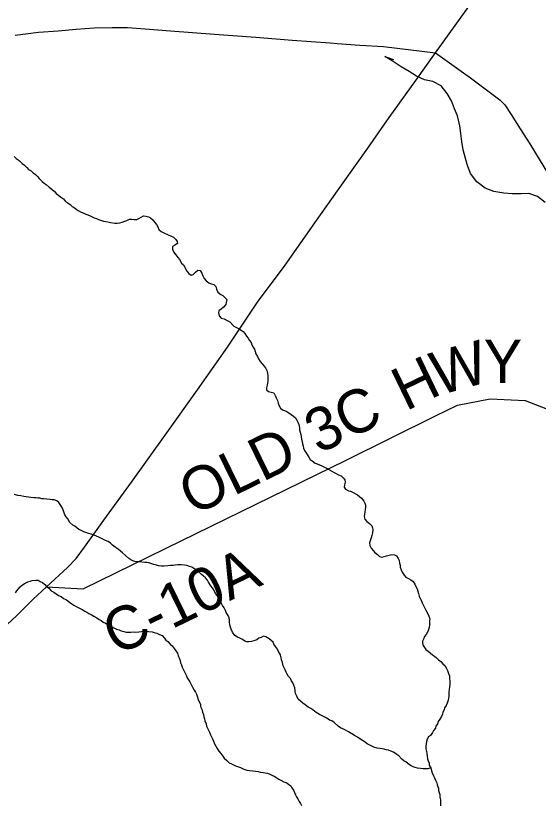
# Model space of a CAD drawing. Extents: x 0 to 1064, y 0 to 440.
# Drawn here: x 401.65 to 412.61, y 189.36 to 205.94 of the extents above; entities that cross this region are included whole.
import ezdxf

# ---------------------------------------------------------------- set-up
doc = ezdxf.new("R2010")
doc.units = 0
for name, color, linetype in [('GM_X_County_Road', 7, 'Continuous'), ('GM_X_County_Road_Text', 7, 'Continuous'), ('GM_X_Minor_River', 7, 'Continuous'), ('GM_X_State_Route', 7, 'Continuous'), ('GM_X_US_Route', 7, 'Continuous')]:
    doc.layers.add(name, color=color, linetype=linetype)

msp = doc.modelspace()

# ---------------------------------------------------------------- linework, layer by layer
at = {"layer": 'GM_X_County_Road'}
msp.add_lwpolyline([(402.299, 193.946), (403.064, 193.903), (404.792, 194.751), (408.586, 196.604), (410.455, 197.535), (410.921, 197.763), (411.603, 197.895), (412.337, 197.863), (412.898, 197.641), (413.846, 197.083), (414.388, 196.854), (415.037, 196.868)], dxfattribs=at)
at = {"layer": 'GM_X_Minor_River'}
for points in [[(412.759, 202.015), (412.597, 202.139), (412.416, 202.208), (412.252, 202.199), (412.064, 202.196), (411.888, 202.211), (411.682, 202.25), (411.501, 202.32), (411.327, 202.45), (411.19, 202.628), (411.12, 202.817), (411.08, 202.97), (411.04, 203.122), (411.012, 203.298), (410.99, 203.462), (410.968, 203.627), (410.917, 203.834), (410.859, 203.986), (410.794, 204.151), (410.7, 204.304), (410.575, 204.464), (410.4, 204.558), (410.23, 204.591), (410.062, 204.666), (409.905, 204.766), (409.737, 204.865), (409.55, 204.99), (409.394, 205.083), (409.575, 205.02)], [(401.619, 202.981), (401.66, 202.938), (401.721, 202.9), (401.786, 202.838), (401.834, 202.801), (401.888, 202.751), (401.917, 202.708), (401.978, 202.682), (402.02, 202.639), (402.068, 202.602), (402.109, 202.564), (402.145, 202.521), (402.205, 202.459), (402.247, 202.422), (402.289, 202.397), (402.355, 202.341), (402.408, 202.297), (402.462, 202.247), (402.504, 202.198), (402.546, 202.167), (402.594, 202.135), (402.654, 202.092), (402.695, 202.036), (402.744, 202.011), (402.792, 201.974), (402.833, 201.93), (402.876, 201.911), (402.918, 201.88), (402.96, 201.849), (403.026, 201.811), (403.08, 201.792), (403.123, 201.773), (403.165, 201.76), (403.213, 201.735), (403.255, 201.715), (403.298, 201.696), (403.346, 201.683), (403.388, 201.658), (403.431, 201.645), (403.491, 201.626), (403.54, 201.619), (403.583, 201.612), (403.637, 201.599), (403.734, 201.585), (403.783, 201.584), (403.838, 201.589), (403.887, 201.607), (403.943, 201.624), (403.986, 201.641), (404.041, 201.665), (404.084, 201.67), (404.139, 201.663), (404.194, 201.662), (404.237, 201.679), (404.28, 201.709), (404.33, 201.738), (404.384, 201.731), (404.439, 201.718), (404.481, 201.693), (404.529, 201.65), (404.565, 201.606), (404.606, 201.557), (404.635, 201.508), (404.653, 201.452), (404.7, 201.409), (404.743, 201.39), (404.863, 201.333), (404.918, 201.308), (404.96, 201.289), (405.008, 201.239), (405.037, 201.196), (405.048, 201.153), (404.993, 201.124), (404.943, 201.094), (404.942, 201.039), (404.959, 200.984), (405.013, 200.916), (405.054, 200.861), (405.09, 200.818), (405.131, 200.744), (405.173, 200.706), (405.208, 200.645), (405.237, 200.584), (405.284, 200.528), (405.332, 200.49), (405.375, 200.508), (405.425, 200.556), (405.475, 200.597), (405.524, 200.59), (405.559, 200.535), (405.576, 200.474), (405.605, 200.418), (405.647, 200.369)], [(405.647, 200.369), (405.701, 200.332), (405.755, 200.312), (405.81, 200.293), (405.852, 200.25), (405.863, 200.195), (405.892, 200.133), (405.952, 200.083), (405.994, 200.064), (406.042, 200.021), (406.083, 199.978), (406.07, 199.917), (406.057, 199.875), (406.013, 199.821), (405.963, 199.779), (405.913, 199.743), (405.906, 199.701), (405.917, 199.634), (405.965, 199.59), (406.025, 199.571), (406.086, 199.539), (406.146, 199.508), (406.229, 199.421), (406.272, 199.402), (406.326, 199.371), (406.38, 199.333), (406.422, 199.308), (406.458, 199.265), (406.493, 199.209), (406.529, 199.166), (406.558, 199.117), (406.588, 199.074), (406.605, 199.031), (406.634, 198.981), (406.658, 198.938), (406.675, 198.889), (406.692, 198.84), (406.727, 198.785), (406.745, 198.736), (406.78, 198.68), (406.822, 198.631), (406.857, 198.588), (406.893, 198.544), (406.922, 198.489), (406.933, 198.434), (406.944, 198.379), (406.943, 198.318), (406.942, 198.276), (406.935, 198.233), (406.927, 198.179), (406.914, 198.124), (406.913, 198.082), (406.955, 198.05), (407.009, 198.037), (407.064, 198.018), (407.093, 197.963), (407.116, 197.913), (407.14, 197.858), (407.157, 197.803), (407.18, 197.748), (407.203, 197.699), (407.251, 197.661), (407.293, 197.648), (407.336, 197.629), (407.378, 197.598), (407.432, 197.567), (407.48, 197.529), (407.522, 197.498), (407.551, 197.449), (407.569, 197.406), (407.592, 197.357), (407.602, 197.284), (407.608, 197.241), (407.619, 197.198), (407.63, 197.143), (407.641, 197.1), (407.646, 197.046), (407.663, 196.996), (407.668, 196.948), (407.679, 196.899), (407.69, 196.856), (407.708, 196.813), (407.737, 196.77), (407.767, 196.727), (407.802, 196.671), (407.832, 196.622), (407.874, 196.591), (407.933, 196.541), (407.976, 196.528), (408.024, 196.509), (408.073, 196.49), (408.115, 196.465), (408.169, 196.439), (408.223, 196.408), (408.284, 196.376), (408.332, 196.351), (408.374, 196.326), (408.422, 196.301), (408.476, 196.276), (408.518, 196.238), (408.554, 196.195)], [(408.554, 196.195), (408.565, 196.146), (408.552, 196.092), (408.544, 196.043), (408.568, 196), (408.634, 195.962), (408.677, 195.955), (408.731, 195.93), (408.779, 195.899), (408.821, 195.88), (408.863, 195.848), (408.905, 195.811), (408.953, 195.749), (408.976, 195.706), (408.987, 195.664), (408.986, 195.621), (408.979, 195.572), (408.978, 195.518), (408.965, 195.475), (408.964, 195.427), (408.975, 195.372), (409.016, 195.322), (409.07, 195.279), (409.124, 195.229), (409.135, 195.186), (409.14, 195.143), (409.139, 195.083), (409.119, 195.028), (409.106, 194.974), (409.086, 194.913), (409.073, 194.871), (409.078, 194.816), (409.107, 194.761), (409.149, 194.711), (409.184, 194.668), (409.238, 194.624), (409.28, 194.587), (409.335, 194.574), (409.378, 194.585), (409.427, 194.602), (409.488, 194.614), (409.543, 194.625), (409.598, 194.618), (409.64, 194.599), (409.676, 194.543), (409.693, 194.5), (409.704, 194.445), (409.715, 194.402), (409.72, 194.36), (409.737, 194.305), (409.761, 194.255), (409.802, 194.194), (409.838, 194.151), (409.892, 194.125), (409.94, 194.094), (409.988, 194.063), (410.023, 194.001), (410.047, 193.958), (410.076, 193.903), (410.087, 193.86), (410.104, 193.805), (410.115, 193.75), (410.139, 193.701), (410.162, 193.652), (410.179, 193.609), (410.208, 193.553), (410.232, 193.498), (410.255, 193.455), (410.284, 193.406), (410.319, 193.332), (410.336, 193.277), (410.335, 193.235), (410.334, 193.192), (410.334, 193.149), (410.326, 193.095), (410.313, 193.052), (410.294, 193.01), (410.262, 192.95), (410.23, 192.908), (410.205, 192.847), (410.185, 192.805), (410.184, 192.763), (410.196, 192.72), (410.225, 192.677), (410.255, 192.633), (410.303, 192.596), (410.345, 192.565), (410.393, 192.521), (410.435, 192.49), (410.477, 192.459), (410.524, 192.415), (410.572, 192.378), (410.614, 192.335), (410.656, 192.297), (410.679, 192.248), (410.708, 192.193), (410.731, 192.132), (410.749, 192.083), (410.753, 192.022), (410.758, 191.967), (410.757, 191.906)], [(406.023, 193.508), (405.987, 193.558), (405.964, 193.613), (405.947, 193.656), (405.911, 193.705), (405.876, 193.767), (405.84, 193.81), (405.805, 193.884), (405.782, 193.927), (405.746, 193.97), (405.693, 194.044), (405.676, 194.087), (405.634, 194.136), (405.586, 194.18), (405.545, 194.217), (405.485, 194.273), (405.443, 194.304), (405.389, 194.336), (405.346, 194.361), (405.298, 194.374), (405.244, 194.393), (405.189, 194.4), (405.122, 194.407), (405.055, 194.409), (405, 194.404), (404.957, 194.398), (404.902, 194.393), (404.841, 194.388), (404.761, 194.384), (404.713, 194.385), (404.646, 194.392), (404.603, 194.405), (404.549, 194.418), (404.446, 194.45), (404.403, 194.457), (404.36, 194.458), (404.294, 194.465), (404.239, 194.472), (404.196, 194.473), (404.154, 194.48), (404.111, 194.493), (404.069, 194.518), (404.027, 194.543), (403.955, 194.605), (403.895, 194.661), (403.847, 194.699), (403.8, 194.742), (403.739, 194.78), (403.679, 194.823), (403.638, 194.867), (403.59, 194.898), (403.535, 194.923), (403.481, 194.949), (403.408, 194.981), (403.33, 195.019), (403.288, 195.031), (403.233, 195.051), (403.179, 195.07), (403.124, 195.089), (403.082, 195.102), (403.027, 195.128), (402.979, 195.153), (402.931, 195.184), (402.889, 195.221), (402.847, 195.24), (402.787, 195.302), (402.746, 195.376), (402.711, 195.419), (402.681, 195.463), (402.658, 195.524), (402.635, 195.597), (402.6, 195.659), (402.559, 195.721), (402.511, 195.752), (402.456, 195.777), (402.414, 195.778), (402.371, 195.785), (402.304, 195.792), (402.243, 195.793), (402.201, 195.794), (402.158, 195.807), (402.116, 195.808), (402.073, 195.815), (402.03, 195.815), (401.969, 195.823), (401.921, 195.83), (401.872, 195.837), (401.824, 195.844), (401.757, 195.857), (401.696, 195.864), (401.629, 195.884)], [(401.644, 193.82), (401.675, 193.862), (401.707, 193.904), (401.744, 193.946), (401.794, 193.988), (401.85, 194.023), (401.905, 194.053), (401.954, 194.07), (401.997, 194.081), (402.071, 194.086), (402.125, 194.085), (402.168, 194.06), (402.216, 194.041), (402.264, 193.997), (402.299, 193.954), (402.347, 193.917), (402.395, 193.867), (402.449, 193.836), (402.497, 193.804), (402.551, 193.767), (402.606, 193.748), (402.654, 193.704), (402.714, 193.672), (402.78, 193.623), (402.828, 193.591), (402.87, 193.566), (402.918, 193.535), (403.003, 193.491), (403.045, 193.472), (403.099, 193.44), (403.141, 193.415), (403.189, 193.39), (403.232, 193.365), (403.292, 193.333), (403.352, 193.296), (403.4, 193.264), (403.442, 193.239), (403.484, 193.208), (403.533, 193.183), (403.593, 193.151), (403.653, 193.126), (403.713, 193.088), (403.768, 193.063), (403.822, 193.043), (403.864, 193.024), (403.919, 193.011), (403.968, 192.998), (404.022, 192.997), (404.065, 192.996), (404.12, 193.002), (404.175, 193), (404.236, 193.005), (404.291, 193.011)], [(410.357, 190.148), (410.296, 190.131), (410.241, 190.126), (410.198, 190.127), (410.143, 190.134), (410.083, 190.141), (410.028, 190.154), (409.986, 190.173), (409.931, 190.199), (409.877, 190.236), (409.835, 190.273), (409.793, 190.298), (409.751, 190.33), (409.686, 190.398), (409.644, 190.429), (409.578, 190.479), (409.523, 190.498), (409.469, 190.517), (409.426, 190.524), (409.384, 190.537), (409.341, 190.544), (409.287, 190.551), (409.232, 190.564), (409.165, 190.584), (409.111, 190.609), (409.069, 190.634), (409.027, 190.653), (408.985, 190.685), (408.894, 190.741), (408.822, 190.791), (408.756, 190.829), (408.702, 190.86), (408.636, 190.904), (408.557, 190.948), (408.515, 190.967), (408.467, 190.986), (408.413, 191.024), (408.329, 191.098), (408.281, 191.136), (408.233, 191.149), (408.179, 191.192), (408.064, 191.249), (408.022, 191.268), (407.956, 191.312), (407.884, 191.368), (407.842, 191.393), (407.787, 191.425), (407.727, 191.468), (407.673, 191.506), (407.631, 191.543), (407.578, 191.593), (407.549, 191.654), (407.519, 191.71), (407.514, 191.765), (407.504, 191.826), (407.487, 191.881), (407.463, 191.93), (407.44, 191.973), (407.417, 192.022), (407.375, 192.065), (407.345, 192.115), (407.322, 192.158), (407.305, 192.207), (407.281, 192.25), (407.264, 192.293), (407.247, 192.36), (407.23, 192.415), (407.219, 192.458), (407.208, 192.519), (407.167, 192.593), (407.144, 192.642), (407.102, 192.697), (407.067, 192.747), (407.05, 192.79), (407.008, 192.821), (406.966, 192.858), (406.899, 192.896), (406.851, 192.915), (406.802, 192.885), (406.752, 192.868), (406.709, 192.838), (406.648, 192.815), (406.598, 192.798), (406.543, 192.793), (406.501, 192.794), (406.458, 192.806), (406.41, 192.844), (406.35, 192.869), (406.302, 192.895), (406.247, 192.926), (406.2, 193), (406.171, 193.061), (406.154, 193.104), (406.143, 193.153), (406.138, 193.208), (406.133, 193.251), (406.128, 193.299), (406.111, 193.348), (406.069, 193.41), (406.052, 193.453), (406.023, 193.508)], [(404.291, 193.011), (404.334, 193.016), (404.389, 193.015), (404.438, 193.014), (404.517, 193.006), (404.559, 192.987), (404.614, 192.974), (404.668, 192.949), (404.722, 192.924), (404.77, 192.874), (404.8, 192.831), (404.842, 192.8), (404.895, 192.744), (404.937, 192.707), (404.973, 192.657), (405.014, 192.602), (405.043, 192.558), (405.061, 192.503), (405.078, 192.46), (405.101, 192.399), (405.112, 192.356), (405.129, 192.313), (405.147, 192.264), (405.175, 192.191), (405.205, 192.136), (405.234, 192.08), (405.251, 192.037), (405.304, 191.951), (405.334, 191.896), (405.357, 191.841), (405.398, 191.779), (405.421, 191.736), (405.445, 191.693), (405.468, 191.632), (405.479, 191.583), (405.502, 191.534), (405.526, 191.484), (405.531, 191.436), (405.554, 191.38), (405.571, 191.319), (405.588, 191.27), (405.599, 191.221), (405.61, 191.179), (405.621, 191.136), (405.644, 191.074), (405.655, 191.026), (405.685, 190.964), (405.714, 190.897), (405.737, 190.841), (405.76, 190.798), (405.777, 190.756), (405.801, 190.706), (405.824, 190.651), (405.847, 190.602), (405.877, 190.553), (405.912, 190.497), (405.954, 190.448), (405.995, 190.392), (406.025, 190.349), (406.078, 190.3), (406.132, 190.256), (406.18, 190.231), (406.223, 190.212), (406.265, 190.193), (406.326, 190.173), (406.368, 190.154), (406.434, 190.123), (406.501, 190.103), (406.556, 190.096), (406.623, 190.089), (406.683, 190.082), (406.738, 190.074), (406.787, 190.061), (406.841, 190.054), (406.884, 190.041), (406.932, 190.034), (406.981, 190.015), (407.023, 189.996), (407.071, 189.971), (407.126, 189.94), (407.174, 189.914), (407.216, 189.889), (407.276, 189.858), (407.337, 189.832), (407.379, 189.801), (407.421, 189.77), (407.444, 189.727), (407.48, 189.677), (407.503, 189.628), (407.52, 189.585), (407.544, 189.542), (407.567, 189.499), (407.596, 189.444), (407.626, 189.401), (407.649, 189.358)], [(410.757, 191.906), (410.749, 191.845), (410.748, 191.797), (410.741, 191.742), (410.74, 191.693), (410.739, 191.651), (410.732, 191.608), (410.725, 191.566), (410.705, 191.505), (410.68, 191.457), (410.648, 191.409), (410.641, 191.366), (410.615, 191.318), (410.602, 191.276), (410.583, 191.227), (410.551, 191.173), (410.513, 191.119), (410.5, 191.071), (410.462, 191.023), (410.455, 190.98), (410.418, 190.932), (410.398, 190.89), (410.354, 190.83), (410.311, 190.8), (410.285, 190.752), (410.266, 190.704), (410.259, 190.649), (410.258, 190.606), (410.256, 190.546), (410.267, 190.491), (410.273, 190.448), (410.283, 190.393), (410.288, 190.338), (410.306, 190.295), (410.323, 190.246), (410.328, 190.203), (410.357, 190.148), (410.374, 190.087), (410.391, 190.044), (410.415, 189.983), (410.438, 189.94), (410.461, 189.891), (410.484, 189.835), (410.496, 189.793), (410.519, 189.725), (410.523, 189.676), (410.535, 189.634), (410.546, 189.591), (410.551, 189.536), (410.562, 189.475), (410.561, 189.426), (410.565, 189.353)]]:
    msp.add_lwpolyline(points, dxfattribs=at)
at = {"layer": 'GM_X_State_Route'}
for points in [[(401.643, 205.527), (402.132, 205.589), (402.539, 205.62), (402.921, 205.658), (403.297, 205.685), (403.673, 205.693), (404, 205.69), (404.369, 205.662), (404.896, 205.62), (405.822, 205.55), (406.688, 205.487), (407.451, 205.425), (408.25, 205.368), (408.394, 205.357), (408.396, 205.357)], [(408.396, 205.357), (408.874, 205.319), (409.37, 205.29), (410.46, 205.158)], [(410.46, 205.158), (411.194, 204.635), (411.807, 204.175), (411.909, 204.064), (412.046, 203.863), (412.234, 203.566)], [(412.234, 203.566), (412.236, 203.562), (412.434, 203.247), (412.923, 202.442), (413.412, 201.649), (413.835, 200.93), (413.907, 200.795), (413.929, 200.662), (413.928, 200.498), (413.913, 200.213), (413.875, 199.505), (413.84, 198.984), (413.844, 198.741), (413.89, 198.529), (413.948, 198.31), (414.079, 198.03), (414.264, 197.731), (414.431, 197.493), (414.623, 197.267), (414.809, 197.071), (414.916, 196.975)]]:
    msp.add_lwpolyline(points, dxfattribs=at)
at = {"layer": 'GM_X_US_Route'}
msp.add_lwpolyline([(400.763, 192.602), (400.835, 192.66), (401.378, 193.066), (401.665, 193.342), (402.008, 193.684), (402.299, 193.946), (402.736, 194.356), (402.919, 194.542), (403.098, 194.782), (403.503, 195.348), (404.081, 196.148), (404.787, 197.135), (405.463, 198.086), (406.096, 198.977), (406.724, 199.922), (407.307, 200.698), (407.959, 201.637), (408.518, 202.432), (409.04, 203.16), (409.489, 203.798), (410.042, 204.58), (410.46, 205.158), (411.16, 206.133)], dxfattribs=at)

# ---------------------------------------------------------------- texts
at = {"layer": 'GM_X_County_Road_Text'}
for s, height, rotation, p in [('W', 0.909, 15.3757, (410.513, 197.96)), ('Y', 0.909, 359.8324, (411.464, 198.231)), ('H', 0.909, 25.7244, (409.833, 197.628)), ('3C', 0.9091, 26.089, (408.008, 196.729)), ('OLD', 0.9091, 26.1142, (405.372, 195.431)), ('C-10A', 0.9091, 25.9981, (403.768, 192.49))]:
    msp.add_text(s, height=height, rotation=rotation, dxfattribs=at).set_placement(p)

doc.saveas('drawing.dxf')
